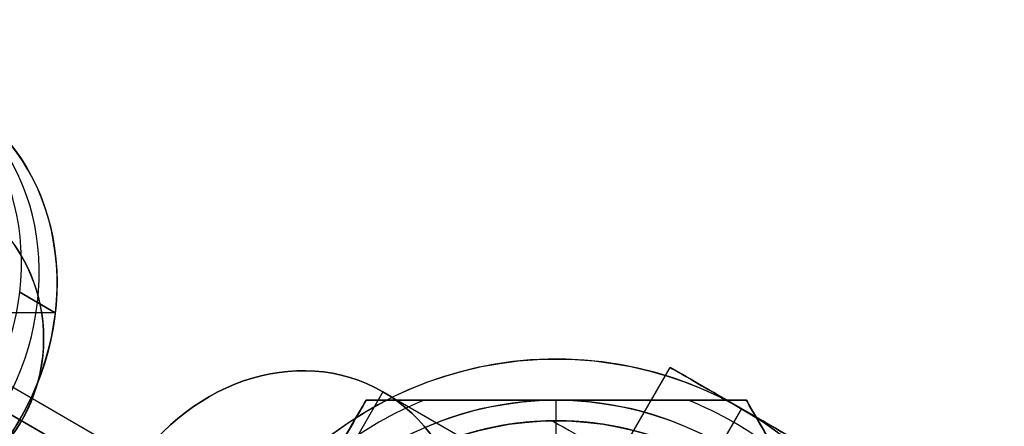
# Model space of a CAD drawing. Header units: millimetres. Extents: x -83 to 676, y -83 to 676.
# Tile 579 of 656: x 516 to 540, y 169 to 179. Entities that reach past the tile are written whole.
import ezdxf

# ---------------------------------------------------------------- set-up
doc = ezdxf.new("R2010")
doc.units = ezdxf.units.MM
doc.header["$MEASUREMENT"] = 0
doc.layers.add('IGES level 0', color=7, linetype='Continuous', true_color=0xff7878)

msp = doc.modelspace()

# ---------------------------------------------------------------- linework, layer by layer
at = {"layer": 'IGES level 0', "color": 254, "true_color": 0xcad1ee}
for p, q in [((333.173, 276.02, 469.876), (520.858, 167.66, 94.506)), ((520.108, 167.4, 94.206), (332.423, 275.76, 469.576)), ((332.423, 275.76, 469.576), (520.108, 167.4, 94.206)), ((333.323, 275.24, 470.176), (521.008, 166.88, 94.806)), ((521.008, 166.88, 94.806), (333.323, 275.24, 470.176)), ((517.29, 172.125, 114.457), (516.424, 172.625, 116.189)), ((516.424, 172.625, 116.189), (517.29, 172.125, 114.457)), ((517.29, 172.125, 114.457), (512.818, 172.125, 112.221)), ((516.87, 170.465), (516.87, 170.465, -1.2)), ((516.87, 170.465, -1.2), (516.87, 170.465))]:
    msp.add_line(p, q, dxfattribs=at)
at = {"layer": 'IGES level 0', "color": 171, "true_color": 0x6666ff}
for p, q in [((525.329, 158.843, 76.7), (532.229, 170.794, 76.7)), ((535.693, 168.794, 76.7), (532.229, 170.794, 76.7)), ((527.061, 157.843, 74.7), (533.961, 169.794, 74.7)), ((533.961, 169.794, 78.7), (527.061, 157.843, 78.7)), ((533.961, 169.794, 74.7), (527.061, 157.843, 74.7)), ((527.061, 157.843, 78.7), (533.961, 169.794, 78.7)), ((533.961, 169.794, 74.7), (533.961, 169.794, 78.7))]:
    msp.add_line(p, q, dxfattribs=at)
at = {"layer": 'IGES level 0', "color": 32, "true_color": 0xba6600}
for q in [(520.249, 161.545, 90.123), (528.28, 168.455, 84.061)]:
    msp.add_line((525.249, 170.205, 90.123), q, dxfattribs=at)
at = {"layer": 'IGES level 0', "color": 214, "true_color": 0x990099}
for p, q in [((520.223, 162, 50.7), (524.842, 170, 50.7)), ((524.842, 170, 52.485), (524.842, 170, 48.915)), ((524.842, 170, 48.915), (524.842, 170, 52.485)), ((524.842, 170, 50.7), (534.08, 170, 50.7)), ((529.461, 166.958, 53.2), (529.461, 170, 53.2)), ((529.461, 170, 48.2), (529.461, 170, 53.2)), ((529.461, 166.958, 48.2), (529.461, 170, 48.2)), ((534.08, 170, 52.485), (534.08, 170, 48.915)), ((534.08, 170, 48.915), (534.08, 170, 52.485)), ((538.698, 162, 50.7), (534.08, 170, 50.7))]:
    msp.add_line(p, q, dxfattribs=at)
at = {"layer": 'IGES level 0', "color": 80, "true_color": 0x33ff33}
for p, q in [((533.961, 169.794, 47.2), (532.086, 166.547, 47.2)), ((533.961, 169.794, 48.2), (532.086, 166.547, 48.2)), ((533.961, 169.794, 48.2), (533.961, 169.794, 47.2)), ((533.961, 169.794, 47.2), (533.961, 169.794, 48.2))]:
    msp.add_line(p, q, dxfattribs=at)
at = {"layer": 'IGES level 0', "color": 4, "true_color": 0x00eded}
for p, q in [((529.461, 166.5, 46), (529.461, 169.5, 46)), ((529.461, 166.5), (529.461, 169.5)), ((529.461, 169.5), (529.461, 169.5, 46))]:
    msp.add_line(p, q, dxfattribs=at)
at = {"layer": 'IGES level 0', "color": 153, "true_color": 0x5393cf}
for centre, radius in [((296.5, 296.5), 296.5), ((296.5, 296.5, -1.2), 296.5), ((296.5, 296.5), 241), ((296.5, 296.5, -1.2), 241), ((513.006, 171.5), 4), ((513.006, 171.5, -1.2), 4)]:
    msp.add_circle(centre, radius, dxfattribs=at)
at = {"layer": 'IGES level 0'}
for centre, radius in [((296.5, 296.5, 47), 296.5), ((296.5, 296.5), 296.5), ((296.5, 296.5, 47), 295.3), ((296.5, 296.5), 295.3)]:
    msp.add_circle(centre, radius, dxfattribs=at)
at = {"layer": 'IGES level 0', "color": 124, "true_color": 0x1aa180}
for centre, radius in [((296.5, 296.5, 47), 295), ((296.5, 296.5, 45.8), 295), ((296.5, 296.5, 47), 242.5), ((296.5, 296.5, 45.8), 242.5)]:
    msp.add_circle(centre, radius, dxfattribs=at)
at = {"layer": 'IGES level 0', "color": 31, "true_color": 0xffba87}
for centre, radius in [((296.5, 296.5), 242.2), ((296.5, 296.5, 47), 242.2), ((296.5, 296.5), 241), ((296.5, 296.5, 47), 241)]:
    msp.add_circle(centre, radius, dxfattribs=at)
at = {"layer": 'IGES level 0', "color": 254, "true_color": 0xcad1ee, "extrusion": (-0.433013, 0.25, 0.866025)}
msp.add_circle((-405.027, 365.298, -81.839), 6, dxfattribs=at)
at = {"layer": 'IGES level 0', "color": 32, "true_color": 0xba6600, "extrusion": (-0.433013, 0.25, 0.866025)}
msp.add_circle((-405.027, 365.298, -106.839), 5, dxfattribs=at)
at = {"layer": 'IGES level 0', "color": 80, "true_color": 0x33ff33}
for centre in [(529.461, 162, 47.2), (529.461, 162, 48.2)]:
    msp.add_circle(centre, 9, dxfattribs=at)
at = {"layer": 'IGES level 0', "color": 171, "true_color": 0x6666ff, "extrusion": (0.5, 0.866025, 0)}
msp.add_circle((-377.527, 76.7, 414.027), 2, dxfattribs=at)
at = {"layer": 'IGES level 0', "color": 214, "true_color": 0x990099}
for centre in [(529.461, 162, 53.2), (529.461, 162, 48.2)]:
    msp.add_circle(centre, 8, dxfattribs=at)
at = {"layer": 'IGES level 0', "color": 4, "true_color": 0x00eded}
for centre in [(529.461, 162, 46), (529.461, 162)]:
    msp.add_circle(centre, 7.5, dxfattribs=at)
at = {"layer": 'IGES level 0', "color": 254, "true_color": 0xcad1ee}
msp.add_circle((529.461, 162, 53.2), 7.5, dxfattribs=at)
at = {"layer": 'IGES level 0', "color": 31, "true_color": 0xffba87}
for centre, radius in [((296.5, 296.5), 242.2), ((296.5, 296.5, 47), 242.2), ((296.5, 296.5, 23.5), 242.2), ((296.5, 296.5, 47), 241), ((296.5, 296.5), 241), ((296.5, 296.5, 23.5), 241)]:
    msp.add_arc(centre, radius, 315, 135, dxfattribs=at)
at = {"layer": 'IGES level 0'}
for centre, radius in [((296.5, 296.5), 296.5), ((296.5, 296.5, 47), 296.5), ((296.5, 296.5, 23.5), 296.5), ((296.5, 296.5, 47), 295.3), ((296.5, 296.5), 295.3), ((296.5, 296.5, 23.5), 295.3)]:
    msp.add_arc(centre, radius, 225, 45, dxfattribs=at)
at = {"layer": 'IGES level 0', "color": 153, "true_color": 0x5393cf}
for centre, radius in [((296.5, 296.5, -1.2), 296.5), ((296.5, 296.5), 296.5), ((296.5, 296.5, -0.6), 296.5), ((296.5, 296.5, -1.2), 241), ((296.5, 296.5), 241), ((296.5, 296.5, -0.6), 241)]:
    msp.add_arc(centre, radius, 165, 345, dxfattribs=at)
at = {"layer": 'IGES level 0', "color": 124, "true_color": 0x1aa180}
for centre, radius in [((296.5, 296.5, 45.8), 295), ((296.5, 296.5, 47), 295), ((296.5, 296.5, 46.4), 295), ((296.5, 296.5, 45.8), 242.5), ((296.5, 296.5, 47), 242.5), ((296.5, 296.5, 46.4), 242.5)]:
    msp.add_arc(centre, radius, 165, 345, dxfattribs=at)
at = {"layer": 'IGES level 0', "color": 254, "true_color": 0xcad1ee, "extrusion": (-0.433013, 0.25, 0.866025)}
for centre, start, end in [((-405.027, 365.298, -79.839), 32.3042, 200.8259), ((-405.027, 365.298, -79.839), 116.5651, 200.8259), ((-405.027, 365.298, -80.839), 116.5651, 200.8259), ((-405.027, 365.298, -81.839), 116.5651, 296.5651), ((-405.027, 365.298, -79.839), 32.3042, 116.5651), ((-405.027, 365.298, -80.839), 32.3042, 116.5651), ((-405.027, 365.298, -81.839), 296.5651, 116.5651)]:
    msp.add_arc(centre, 6, start, end, dxfattribs=at)
at = {"layer": 'IGES level 0', "color": 254, "true_color": 0xcad1ee}
for centre, radius, start, end in [((513.006, 171.5), 4, 345, 165), ((513.006, 171.5, -1.2), 4, 345, 165), ((513.006, 171.5, -0.6), 4, 345, 165), ((513.006, 171.5), 4, 165, 345), ((513.006, 171.5, -1.2), 4, 165, 345), ((513.006, 171.5, -0.6), 4, 165, 345), ((529.461, 162, 53.2), 7.5, 330, 150), ((529.461, 162, 78.2), 7.5, 71.3008, 116.8614), ((529.461, 162, 65.7), 7.5, 3.1386, 116.8614), ((529.461, 162, 78.2), 7.5, 71.3008, 116.8614)]:
    msp.add_arc(centre, radius, start, end, dxfattribs=at)
at = {"layer": 'IGES level 0', "color": 80, "true_color": 0x33ff33}
for centre, start, end in [((529.461, 162, 47.2), 60, 240), ((529.461, 162, 48.2), 60, 240), ((529.461, 162, 47.7), 60, 240), ((529.461, 162, 47.2), 240, 60), ((529.461, 162, 48.2), 240, 60), ((529.461, 162, 47.7), 240, 60)]:
    msp.add_arc(centre, 9, start, end, dxfattribs=at)
at = {"layer": 'IGES level 0', "color": 171, "true_color": 0x6666ff, "extrusion": (0.5, 0.866025, 0)}
for start, end in [(270, 90), (90, 270)]:
    msp.add_arc((-377.527, 76.7, 414.027), 2, start, end, dxfattribs=at)
at = {"layer": 'IGES level 0', "color": 32, "true_color": 0xba6600, "extrusion": (-0.433013, 0.25, 0.866025)}
msp.add_arc((-405.027, 365.298, -106.839), 5, 90, 270, dxfattribs=at)
at = {"layer": 'IGES level 0', "color": 214, "true_color": 0x990099}
for centre, radius, start, end in [((529.461, 162, 53.2), 8, 90, 150), ((529.461, 162, 48.2), 8, 90, 150), ((529.461, 162, 52.843), 8.619, 111.8519, 128.1481), ((529.461, 162, 48.557), 8.619, 111.8519, 128.1481), ((529.461, 162, 53.2), 8, 30, 90), ((529.461, 162, 48.2), 8, 30, 90), ((529.461, 162, 52.843), 8.619, 51.8519, 68.1481), ((529.461, 162, 48.557), 8.619, 51.8519, 68.1481)]:
    msp.add_arc(centre, radius, start, end, dxfattribs=at)
at = {"layer": 'IGES level 0', "color": 4, "true_color": 0x00eded}
for centre, end in [((529.461, 162, 46), 180), ((529.461, 162), 180), ((529.461, 162, 23), 159.3423)]:
    msp.add_arc(centre, 7.5, 0, end, dxfattribs=at)
at = {"layer": 'IGES level 0', "color": 254, "true_color": 0xcad1ee, "extrusion": (0.5, 0.866025, -9.9476e-14)}
msp.add_arc((-377.527, 78.2, 411.474), 3.832, 0, 180, dxfattribs=at)
at = {"layer": 'IGES level 0', "color": 214, "true_color": 0x990099}
for points, knots in [([(524.842, 170, 52.485), (524.778, 169.888, 52.523), (524.714, 169.778, 52.558), (524.586, 169.557, 52.627), (524.523, 169.448, 52.66), (524.397, 169.229, 52.723), (524.333, 169.119, 52.754), (524.187, 168.866, 52.821), (524.104, 168.722, 52.857), (523.939, 168.436, 52.924), (523.857, 168.293, 52.954), (523.748, 168.106, 52.991), (523.723, 168.062, 53), (523.618, 167.879, 53.034), (523.538, 167.741, 53.057), (523.38, 167.468, 53.098), (523.302, 167.333, 53.116), (523.188, 167.136, 53.138), (523.153, 167.075, 53.145), (523.021, 166.845, 53.167), (522.923, 166.677, 53.179), (522.728, 166.339, 53.196), (522.631, 166.17, 53.2), (522.533, 166, 53.2)], [0, 0, 0, 0, 0.083536, 0.083536, 0.166768, 0.166768, 0.25, 0.25, 0.359036, 0.359036, 0.466684, 0.466684, 0.5, 0.5, 0.603562, 0.603562, 0.704647, 0.704647, 0.75, 0.75, 0.875, 0.875, 1, 1, 1, 1]), ([(522.533, 166, 53.2), (522.727, 166.337, 53.2), (522.923, 166.676, 53.183), (523.12, 167.017, 53.15), (523.31, 167.347, 53.119), (523.504, 167.682, 53.071), (523.7, 168.022, 53.007), (524.061, 168.647, 52.89), (524.442, 169.307, 52.717), (524.842, 170, 52.485)], [0, 0, 0, 0, 0.25, 0.25, 0.25, 0.5, 0.5, 0.5, 1, 1, 1, 1]), ([(524.842, 170, 48.915), (524.442, 169.307, 48.683), (524.061, 168.647, 48.51), (523.7, 168.022, 48.393), (523.504, 167.682, 48.329), (523.31, 167.347, 48.281), (523.12, 167.017, 48.25), (522.923, 166.676, 48.217), (522.727, 166.337, 48.2), (522.533, 166, 48.2)], [0, 0, 0, 0, 0.5, 0.5, 0.5, 0.75, 0.75, 0.75, 1, 1, 1, 1]), ([(522.533, 166, 48.2), (522.631, 166.17, 48.2), (522.728, 166.339, 48.204), (522.923, 166.677, 48.221), (523.021, 166.845, 48.233), (523.196, 167.15, 48.262), (523.275, 167.285, 48.278), (523.432, 167.558, 48.315), (523.512, 167.696, 48.336), (523.627, 167.895, 48.369), (523.662, 167.956, 48.38), (523.78, 168.161, 48.419), (523.862, 168.303, 48.448), (524.028, 168.59, 48.511), (524.111, 168.733, 48.546), (524.219, 168.921, 48.594), (524.245, 168.965, 48.605), (524.333, 169.119, 48.646), (524.396, 169.228, 48.676), (524.523, 169.447, 48.74), (524.586, 169.557, 48.773), (524.714, 169.778, 48.842), (524.778, 169.888, 48.877), (524.842, 170, 48.915)], [0, 0, 0, 0, 0.125, 0.125, 0.25, 0.25, 0.3508283, 0.3508283, 0.454156, 0.454156, 0.5, 0.5, 0.6075078, 0.6075078, 0.716484, 0.716484, 0.75, 0.75, 0.8329211, 0.8329211, 0.9164606, 0.9164606, 1, 1, 1, 1]), ([(529.461, 170, 53.2), (529.265, 170, 53.2), (529.069, 170, 53.196), (528.68, 170, 53.179), (528.485, 170, 53.167), (528.133, 170, 53.138), (527.977, 170, 53.122), (527.661, 170, 53.085), (527.502, 170, 53.064), (527.273, 170, 53.031), (527.202, 170, 53.02), (526.966, 170, 52.981), (526.801, 170, 52.952), (526.471, 170, 52.889), (526.304, 170, 52.854), (526.088, 170, 52.806), (526.037, 170, 52.795), (525.859, 170, 52.754), (525.734, 170, 52.724), (525.481, 170, 52.66), (525.354, 170, 52.627), (525.099, 170, 52.558), (524.971, 170, 52.523), (524.842, 170, 52.485)], [0, 0, 0, 0, 0.125, 0.125, 0.25, 0.25, 0.3508283, 0.3508283, 0.4541561, 0.4541561, 0.5, 0.5, 0.6075078, 0.6075078, 0.716484, 0.716484, 0.75, 0.75, 0.8329211, 0.8329211, 0.9164606, 0.9164606, 1, 1, 1, 1]), ([(524.842, 170, 52.485), (525.643, 170, 52.717), (526.404, 170, 52.89), (527.126, 170, 53.007), (527.519, 170, 53.071), (527.905, 170, 53.119), (528.286, 170, 53.15), (528.68, 170, 53.183), (529.071, 170, 53.2), (529.461, 170, 53.2)], [0, 0, 0, 0, 0.5, 0.5, 0.5, 0.75, 0.75, 0.75, 1, 1, 1, 1]), ([(529.461, 170, 48.2), (529.071, 170, 48.2), (528.68, 170, 48.217), (528.286, 170, 48.25), (527.905, 170, 48.281), (527.519, 170, 48.329), (527.126, 170, 48.393), (526.404, 170, 48.51), (525.643, 170, 48.683), (524.842, 170, 48.915)], [0, 0, 0, 0, 0.25, 0.25, 0.25, 0.5, 0.5, 0.5, 1, 1, 1, 1]), ([(524.842, 170, 48.915), (524.971, 170, 48.877), (525.099, 170, 48.842), (525.353, 170, 48.773), (525.48, 170, 48.74), (525.733, 170, 48.677), (525.859, 170, 48.646), (526.151, 170, 48.579), (526.317, 170, 48.543), (526.648, 170, 48.476), (526.813, 170, 48.446), (527.029, 170, 48.409), (527.08, 170, 48.4), (527.291, 170, 48.366), (527.45, 170, 48.343), (527.766, 170, 48.302), (527.922, 170, 48.284), (528.149, 170, 48.262), (528.22, 170, 48.255), (528.485, 170, 48.233), (528.68, 170, 48.221), (529.069, 170, 48.204), (529.265, 170, 48.2), (529.461, 170, 48.2)], [0, 0, 0, 0, 0.083535, 0.083535, 0.166768, 0.166768, 0.25, 0.25, 0.359036, 0.359036, 0.466684, 0.466684, 0.5, 0.5, 0.603562, 0.603562, 0.704647, 0.704647, 0.75, 0.75, 0.875, 0.875, 1, 1, 1, 1]), ([(534.08, 170, 52.485), (533.951, 170, 52.523), (533.823, 170, 52.558), (533.568, 170, 52.627), (533.442, 170, 52.66), (533.189, 170, 52.723), (533.063, 170, 52.754), (532.77, 170, 52.821), (532.604, 170, 52.857), (532.274, 170, 52.924), (532.109, 170, 52.954), (531.893, 170, 52.991), (531.841, 170, 53), (531.631, 170, 53.034), (531.472, 170, 53.057), (531.156, 170, 53.098), (531, 170, 53.116), (530.773, 170, 53.138), (530.702, 170, 53.145), (530.437, 170, 53.167), (530.242, 170, 53.179), (529.852, 170, 53.196), (529.657, 170, 53.2), (529.461, 170, 53.2)], [0, 0, 0, 0, 0.083536, 0.083536, 0.166768, 0.166768, 0.25, 0.25, 0.359036, 0.359036, 0.466684, 0.466684, 0.5, 0.5, 0.603562, 0.603562, 0.704647, 0.704647, 0.75, 0.75, 0.875, 0.875, 1, 1, 1, 1]), ([(529.461, 170, 53.2), (529.85, 170, 53.2), (530.242, 170, 53.183), (530.636, 170, 53.15), (531.016, 170, 53.119), (531.403, 170, 53.071), (531.796, 170, 53.007), (532.518, 170, 52.89), (533.279, 170, 52.717), (534.08, 170, 52.485)], [0, 0, 0, 0, 0.25, 0.25, 0.25, 0.5, 0.5, 0.5, 1, 1, 1, 1]), ([(534.08, 170, 48.915), (533.279, 170, 48.683), (532.518, 170, 48.51), (531.796, 170, 48.393), (531.403, 170, 48.329), (531.016, 170, 48.281), (530.636, 170, 48.25), (530.242, 170, 48.217), (529.85, 170, 48.2), (529.461, 170, 48.2)], [0, 0, 0, 0, 0.5, 0.5, 0.5, 0.75, 0.75, 0.75, 1, 1, 1, 1]), ([(529.461, 170, 48.2), (529.657, 170, 48.2), (529.852, 170, 48.204), (530.242, 170, 48.221), (530.437, 170, 48.233), (530.789, 170, 48.262), (530.945, 170, 48.278), (531.26, 170, 48.315), (531.42, 170, 48.336), (531.649, 170, 48.369), (531.72, 170, 48.38), (531.956, 170, 48.419), (532.12, 170, 48.448), (532.451, 170, 48.511), (532.617, 170, 48.546), (532.834, 170, 48.594), (532.885, 170, 48.605), (533.062, 170, 48.646), (533.188, 170, 48.676), (533.441, 170, 48.74), (533.568, 170, 48.773), (533.823, 170, 48.842), (533.951, 170, 48.877), (534.08, 170, 48.915)], [0, 0, 0, 0, 0.125, 0.125, 0.25, 0.25, 0.3508283, 0.3508283, 0.454156, 0.454156, 0.5, 0.5, 0.6075078, 0.6075078, 0.716484, 0.716484, 0.75, 0.75, 0.8329211, 0.8329211, 0.9164606, 0.9164606, 1, 1, 1, 1]), ([(536.389, 166, 53.2), (536.291, 166.17, 53.2), (536.193, 166.339, 53.196), (535.998, 166.677, 53.179), (535.901, 166.845, 53.167), (535.725, 167.15, 53.138), (535.647, 167.285, 53.122), (535.489, 167.558, 53.085), (535.41, 167.696, 53.064), (535.295, 167.895, 53.031), (535.26, 167.956, 53.02), (535.142, 168.161, 52.981), (535.059, 168.303, 52.952), (534.894, 168.59, 52.889), (534.811, 168.733, 52.854), (534.702, 168.921, 52.806), (534.677, 168.965, 52.795), (534.588, 169.119, 52.754), (534.526, 169.228, 52.724), (534.399, 169.447, 52.66), (534.336, 169.557, 52.627), (534.208, 169.778, 52.558), (534.144, 169.888, 52.523), (534.08, 170, 52.485)], [0, 0, 0, 0, 0.125, 0.125, 0.25, 0.25, 0.350828, 0.350828, 0.454156, 0.454156, 0.5, 0.5, 0.607508, 0.607508, 0.716484, 0.716484, 0.75, 0.75, 0.832921, 0.832921, 0.916461, 0.916461, 1, 1, 1, 1]), ([(534.08, 170, 52.485), (534.48, 169.307, 52.717), (534.861, 168.647, 52.89), (535.222, 168.022, 53.007), (535.418, 167.682, 53.071), (535.611, 167.347, 53.119), (535.802, 167.017, 53.15), (535.999, 166.676, 53.183), (536.194, 166.337, 53.2), (536.389, 166, 53.2)], [0, 0, 0, 0, 0.5, 0.5, 0.5, 0.75, 0.75, 0.75, 1, 1, 1, 1]), ([(536.389, 166, 48.2), (536.194, 166.337, 48.2), (535.999, 166.676, 48.217), (535.802, 167.017, 48.25), (535.611, 167.347, 48.281), (535.418, 167.682, 48.329), (535.222, 168.022, 48.393), (534.861, 168.647, 48.51), (534.48, 169.307, 48.683), (534.08, 170, 48.915)], [0, 0, 0, 0, 0.25, 0.25, 0.25, 0.5, 0.5, 0.5, 1, 1, 1, 1]), ([(534.08, 170, 48.915), (534.144, 169.888, 48.877), (534.208, 169.778, 48.842), (534.335, 169.557, 48.773), (534.399, 169.448, 48.74), (534.525, 169.229, 48.677), (534.588, 169.119, 48.646), (534.734, 168.866, 48.579), (534.817, 168.722, 48.543), (534.983, 168.436, 48.476), (535.065, 168.293, 48.446), (535.173, 168.106, 48.409), (535.199, 168.062, 48.4), (535.304, 167.879, 48.366), (535.384, 167.741, 48.343), (535.541, 167.468, 48.302), (535.62, 167.333, 48.284), (535.733, 167.136, 48.262), (535.768, 167.075, 48.255), (535.901, 166.845, 48.233), (535.998, 166.677, 48.221), (536.193, 166.339, 48.204), (536.291, 166.17, 48.2), (536.389, 166, 48.2)], [0, 0, 0, 0, 0.083535, 0.083535, 0.166768, 0.166768, 0.25, 0.25, 0.359036, 0.359036, 0.466684, 0.466684, 0.5, 0.5, 0.603562, 0.603562, 0.704647, 0.704647, 0.75, 0.75, 0.875, 0.875, 1, 1, 1, 1])]:
    msp.add_open_spline(points, degree=3, knots=knots, dxfattribs=at)

doc.saveas('drawing.dxf')
